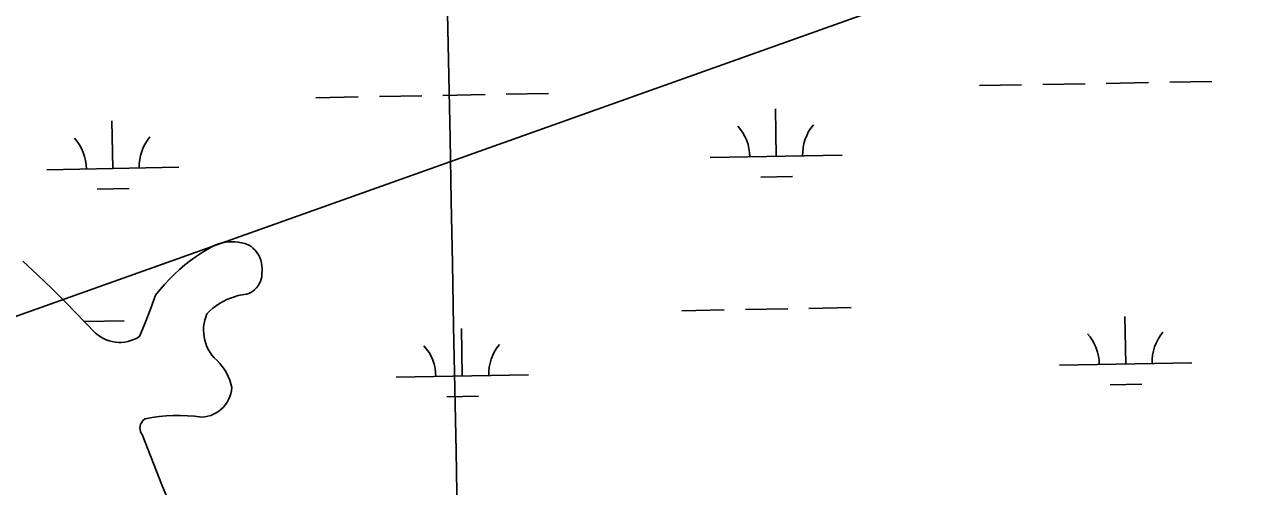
# Model space of a CAD drawing. Extents: x 3957609 to 3995875, y 234277 to 260273.
# Drawn here: x 3987871 to 3988808, y 254426 to 254776 of the extents above; entities that cross this region are included whole.
import ezdxf

# ---------------------------------------------------------------- set-up
doc = ezdxf.new("R2010")
doc.units = 0
for name, color, linetype in [('V-GRID-MAJR', 7, 'Continuous'), ('V-TOPO-SHOR', 7, 'Continuous'), ('V-UTIL-LINE', 7, 'Continuous'), ('V-WETL-SWMP', 7, 'Continuous')]:
    doc.layers.add(name, color=color, linetype=linetype)

msp = doc.modelspace()

# ---------------------------------------------------------------- linework, layer by layer
at = {"layer": 'V-GRID-MAJR'}
msp.add_spline([(3988472.963, 240204.959), (3988414.381, 243232.915), (3988297.143, 249292.685), (3988179.905, 255352.445), (3988121.249, 258384.254)], degree=3, dxfattribs=at)
at = {"layer": 'V-TOPO-SHOR'}
for points in [[(3987962.063, 254477.378), (3987967.355, 254478.382), (3987972.685, 254479.146), (3987978.047, 254479.67), (3987983.425, 254479.953), (3987988.811, 254479.994), (3987994.194, 254479.791), (3987999.561, 254479.348), (3988004.905, 254478.662), (3988007.215, 254478.902), (3988009.49, 254479.363), (3988011.712, 254480.041), (3988013.858, 254480.927), (3988015.911, 254482.017), (3988017.848, 254483.297), (3988019.652, 254484.757), (3988021.309, 254486.385), (3988022.8, 254488.165), (3988024.117, 254490.08), (3988025.241, 254492.112), (3988026.167, 254494.242), (3988026.882, 254496.451), (3988027.383, 254498.718), (3988027.662, 254501.024), (3988026.996, 254503.906), (3988026.112, 254506.728), (3988025.012, 254509.475), (3988023.703, 254512.127), (3988022.196, 254514.67), (3988020.496, 254517.091), (3988018.616, 254519.375), (3988016.564, 254521.504), (3988014.354, 254523.473), (3988012.726, 254525.435), (3988011.262, 254527.522), (3988009.971, 254529.721), (3988008.863, 254532.019), (3988007.948, 254534.399), (3988007.225, 254536.844), (3988006.705, 254539.341), (3988006.389, 254541.87), (3988006.279, 254544.418), (3988006.375, 254546.965), (3988006.678, 254549.499), (3988007.186, 254551.995), (3988007.895, 254554.447), (3988008.8, 254556.83), (3988010.985, 254559.026), (3988013.312, 254561.076), (3988015.765, 254562.966), (3988018.337, 254564.695), (3988021.016, 254566.251), (3988023.793, 254567.63), (3988026.652, 254568.824), (3988029.583, 254569.827), (3988032.575, 254570.636), (3988035.612, 254571.25), (3988038.684, 254571.664), (3988040.423, 254572.303), (3988042.08, 254573.133), (3988043.634, 254574.14), (3988045.07, 254575.314), (3988046.366, 254576.637), (3988047.507, 254578.097), (3988048.482, 254579.674), (3988049.275, 254581.347), (3988049.879, 254583.098), (3988050.284, 254584.906), (3988050.487, 254586.75), (3988050.606, 254590.813), (3988050.495, 254593.025), (3988050.155, 254595.212), (3988049.59, 254597.352), (3988048.804, 254599.423), (3988047.808, 254601.399), (3988046.612, 254603.263), (3988045.228, 254604.991), (3988043.671, 254606.566), (3988041.961, 254607.971), (3988040.114, 254609.192), (3988037.615, 254610.044), (3988035.059, 254610.699), (3988032.458, 254611.15), (3988029.833, 254611.395), (3988027.193, 254611.434), (3988024.559, 254611.266), (3988021.948, 254610.894), (3988019.374, 254610.316), (3988016.851, 254609.538), (3988014.399, 254608.565), (3988012.03, 254607.404), (3988005.204, 254603.277), (3988000.762, 254600.322), (3987996.436, 254597.194), (3987992.236, 254593.901), (3987988.166, 254590.448), (3987984.234, 254586.84), (3987980.445, 254583.082), (3987976.806, 254579.176), (3987973.32, 254575.135), (3987969.996, 254570.962)], [(3987969.996, 254570.962), (3987966.181, 254560.443), (3987962.114, 254550.023), (3987957.799, 254539.701), (3987955.749, 254538.472), (3987953.6, 254537.428), (3987951.368, 254536.58), (3987949.068, 254535.931), (3987946.719, 254535.488), (3987944.341, 254535.257), (3987941.951, 254535.236), (3987939.569, 254535.427), (3987937.214, 254535.828), (3987934.904, 254536.434), (3987932.657, 254537.245), (3987930.489, 254538.251), (3987928.42, 254539.445), (3987926.462, 254540.815), (3987924.635, 254542.355), (3987902.097, 254565.569), (3987891.443, 254576.106), (3987880.642, 254586.494), (3987869.696, 254596.725)], [(3987982.526, 254408.67), (3987974.744, 254427.557), (3987959.732, 254465.557), (3987959.029, 254466.712), (3987958.526, 254467.966), (3987958.235, 254469.287), (3987958.163, 254470.634), (3987958.315, 254471.978), (3987958.685, 254473.276), (3987959.263, 254474.499), (3987960.033, 254475.609), (3987960.975, 254476.578), (3987962.063, 254477.378)]]:
    msp.add_lwpolyline(points, dxfattribs=at)
at = {"layer": 'V-UTIL-LINE'}
msp.add_lwpolyline([(3961767.682, 245361.868), (3961943.705, 245468.964), (3965208.639, 247597.169), (3966396.749, 247622.307), (3967484.854, 247669.667), (3969697.646, 247716.332), (3970569.601, 248052.102), (3971717.759, 248552.062), (3975420.027, 250066.441), (3979384.42, 251663.69), (3984441.626, 253334.756), (3993476.194, 256555.397)], dxfattribs=at)
at = {"layer": 'V-WETL-SWMP'}
for p, q in [((3988689.109, 254731.253), (3988721.104, 254731.835)), ((3988737.101, 254732.126), (3988769.096, 254732.708)), ((3988187.284, 254722.129), (3988219.279, 254722.71)), ((3988235.276, 254723.001), (3988267.271, 254723.583)), ((3988593.125, 254729.508), (3988625.12, 254730.09)), ((3988641.117, 254730.381), (3988673.112, 254730.963)), ((3988091.3, 254720.383), (3988123.295, 254720.965)), ((3988139.292, 254721.256), (3988171.287, 254721.838)), ((3988439.481, 254675.964), (3988438.827, 254711.958)), ((3987937.656, 254666.839), (3987937.002, 254702.833)), ((3988389.49, 254675.055), (3988489.473, 254676.873)), ((3987887.664, 254665.93), (3987987.648, 254667.748)), ((3988427.764, 254660.317), (3988451.76, 254660.754)), ((3987925.939, 254651.193), (3987949.935, 254651.629)), ((3988019.373, 254610.316), (3988016.851, 254609.538)), ((3988021.948, 254610.893), (3988019.373, 254610.316)), ((3988024.56, 254611.267), (3988021.948, 254610.893)), ((3988027.194, 254611.435), (3988024.56, 254611.267)), ((3988029.832, 254611.395), (3988027.194, 254611.435)), ((3988032.459, 254611.149), (3988029.832, 254611.395)), ((3988035.059, 254610.698), (3988032.459, 254611.149)), ((3988037.616, 254610.044), (3988035.059, 254610.698)), ((3988040.113, 254609.191), (3988037.616, 254610.044)), ((3988000.761, 254600.321), (3987996.436, 254597.194)), ((3988005.204, 254603.277), (3988000.761, 254600.321)), ((3988012.03, 254607.403), (3988005.204, 254603.277)), ((3988014.399, 254608.565), (3988012.03, 254607.403)), ((3988016.851, 254609.538), (3988014.399, 254608.565)), ((3988041.961, 254607.972), (3988040.113, 254609.191)), ((3988043.672, 254606.567), (3988041.961, 254607.972)), ((3988045.228, 254604.991), (3988043.672, 254606.567)), ((3988046.612, 254603.263), (3988045.228, 254604.991)), ((3988047.808, 254601.4), (3988046.612, 254603.263)), ((3988048.804, 254599.423), (3988047.808, 254601.4)), ((3987880.642, 254586.493), (3987869.696, 254596.726)), ((3987992.235, 254593.902), (3987988.166, 254590.448)), ((3987996.436, 254597.194), (3987992.235, 254593.902)), ((3988049.59, 254597.353), (3988048.804, 254599.423)), ((3988050.155, 254595.212), (3988049.59, 254597.353)), ((3988050.495, 254593.024), (3988050.155, 254595.212)), ((3988050.606, 254590.813), (3988050.495, 254593.024)), ((3987891.443, 254576.107), (3987880.642, 254586.493)), ((3987980.446, 254583.081), (3987976.806, 254579.177)), ((3987984.234, 254586.84), (3987980.446, 254583.081)), ((3987988.166, 254590.448), (3987984.234, 254586.84)), ((3988049.275, 254581.347), (3988049.878, 254583.099)), ((3988049.878, 254583.099), (3988050.284, 254584.907)), ((3988050.284, 254584.907), (3988050.487, 254586.749)), ((3988050.487, 254586.749), (3988050.606, 254590.813)), ((3987902.097, 254565.57), (3987891.443, 254576.107)), ((3987973.321, 254575.135), (3987969.996, 254570.961)), ((3987976.806, 254579.177), (3987973.321, 254575.135)), ((3988038.684, 254571.664), (3988040.423, 254572.304)), ((3988040.423, 254572.304), (3988042.08, 254573.133)), ((3988042.08, 254573.133), (3988043.635, 254574.14)), ((3988043.635, 254574.14), (3988045.07, 254575.313)), ((3988045.07, 254575.313), (3988046.366, 254576.637)), ((3988046.366, 254576.637), (3988047.508, 254578.096)), ((3988047.508, 254578.096), (3988048.482, 254579.673)), ((3988048.482, 254579.673), (3988049.275, 254581.347)), ((3987924.636, 254542.356), (3987902.097, 254565.57)), ((3987969.996, 254570.961), (3987966.181, 254560.444)), ((3988013.311, 254561.075), (3988015.765, 254562.967)), ((3988015.765, 254562.967), (3988018.338, 254564.695)), ((3988018.338, 254564.695), (3988021.017, 254566.251)), ((3988021.017, 254566.251), (3988023.793, 254567.629)), ((3988023.793, 254567.629), (3988026.653, 254568.823)), ((3988026.653, 254568.823), (3988029.584, 254569.827)), ((3988029.584, 254569.827), (3988032.575, 254570.637)), ((3988032.575, 254570.637), (3988035.613, 254571.25)), ((3988035.613, 254571.25), (3988038.684, 254571.664)), ((3987966.181, 254560.444), (3987962.114, 254550.022)), ((3988007.186, 254551.996), (3988007.895, 254554.446)), ((3988007.895, 254554.446), (3988008.8, 254556.83)), ((3988008.8, 254556.83), (3988010.986, 254559.026)), ((3988010.986, 254559.026), (3988013.311, 254561.075)), ((3988368.184, 254559.217), (3988400.179, 254559.798)), ((3988416.176, 254560.089), (3988448.171, 254560.671)), ((3988464.168, 254560.962), (3988496.163, 254561.544)), ((3988703.817, 254518.882), (3988703.162, 254554.876)), ((3987916.244, 254550.999), (3987946.346, 254551.546)), ((3987962.114, 254550.022), (3987957.798, 254539.701)), ((3987962.343, 254551.837), (3987962.826, 254551.846)), ((3988006.278, 254544.417), (3988006.375, 254546.966)), ((3988006.389, 254541.87), (3988006.278, 254544.417)), ((3988006.375, 254546.966), (3988006.679, 254549.498)), ((3988006.679, 254549.498), (3988007.186, 254551.996)), ((3988201.992, 254509.757), (3988201.337, 254545.751)), ((3987926.463, 254540.816), (3987924.636, 254542.356)), ((3987928.419, 254539.444), (3987926.463, 254540.816)), ((3987930.489, 254538.25), (3987928.419, 254539.444)), ((3987932.657, 254537.245), (3987930.489, 254538.25)), ((3987934.904, 254536.435), (3987932.657, 254537.245)), ((3987937.215, 254535.828), (3987934.904, 254536.435)), ((3987939.57, 254535.427), (3987937.215, 254535.828)), ((3987941.952, 254535.236), (3987939.57, 254535.427)), ((3987944.341, 254535.257), (3987941.952, 254535.236)), ((3987946.719, 254535.489), (3987944.341, 254535.257)), ((3987949.067, 254535.931), (3987946.719, 254535.489)), ((3987951.367, 254536.579), (3987949.067, 254535.931)), ((3987953.6, 254537.428), (3987951.367, 254536.579)), ((3987955.749, 254538.472), (3987953.6, 254537.428)), ((3987957.798, 254539.701), (3987955.749, 254538.472)), ((3988006.705, 254539.34), (3988006.389, 254541.87)), ((3988007.226, 254536.843), (3988006.705, 254539.34)), ((3988007.947, 254534.398), (3988007.226, 254536.843)), ((3988008.864, 254532.018), (3988007.947, 254534.398)), ((3988009.972, 254529.721), (3988008.864, 254532.018)), ((3988011.262, 254527.522), (3988009.972, 254529.721)), ((3988012.726, 254525.434), (3988011.262, 254527.522)), ((3988014.355, 254523.472), (3988012.726, 254525.434)), ((3988016.564, 254521.505), (3988014.355, 254523.472)), ((3988018.615, 254519.374), (3988016.564, 254521.505)), ((3988020.496, 254517.091), (3988018.615, 254519.374)), ((3988022.196, 254514.671), (3988020.496, 254517.091)), ((3988653.825, 254517.973), (3988753.808, 254519.791)), ((3988023.704, 254512.126), (3988022.196, 254514.671)), ((3988025.012, 254509.474), (3988023.704, 254512.126)), ((3988026.112, 254506.728), (3988025.012, 254509.474)), ((3988026.997, 254503.906), (3988026.112, 254506.728)), ((3988152, 254508.848), (3988251.983, 254510.666)), ((3988026.882, 254496.451), (3988027.383, 254498.719)), ((3988027.663, 254501.024), (3988026.997, 254503.906)), ((3988027.383, 254498.719), (3988027.663, 254501.024)), ((3988692.099, 254503.235), (3988716.095, 254503.671)), ((3988021.309, 254486.386), (3988022.801, 254488.165)), ((3988022.801, 254488.165), (3988024.116, 254490.079)), ((3988024.116, 254490.079), (3988025.241, 254492.111)), ((3988025.241, 254492.111), (3988026.166, 254494.241)), ((3988026.166, 254494.241), (3988026.882, 254496.451)), ((3988190.274, 254494.11), (3988214.27, 254494.547)), ((3987967.355, 254478.382), (3987972.686, 254479.146)), ((3987972.686, 254479.146), (3987978.047, 254479.67)), ((3987978.047, 254479.67), (3987983.426, 254479.953)), ((3987983.426, 254479.953), (3987988.811, 254479.993)), ((3987988.811, 254479.993), (3987994.194, 254479.791)), ((3987994.194, 254479.791), (3987999.562, 254479.348)), ((3987999.562, 254479.348), (3988004.904, 254478.663)), ((3988004.904, 254478.663), (3988007.214, 254478.903)), ((3988007.214, 254478.903), (3988009.49, 254479.363)), ((3988009.49, 254479.363), (3988011.712, 254480.04)), ((3988011.712, 254480.04), (3988013.858, 254480.927)), ((3988013.858, 254480.927), (3988015.91, 254482.016)), ((3988015.91, 254482.016), (3988017.847, 254483.297)), ((3988017.847, 254483.297), (3988019.652, 254484.758)), ((3988019.652, 254484.758), (3988021.309, 254486.386)), ((3987958.163, 254470.635), (3987958.315, 254471.977)), ((3987958.234, 254469.286), (3987958.163, 254470.635)), ((3987958.525, 254467.966), (3987958.234, 254469.286)), ((3987958.315, 254471.977), (3987958.685, 254473.277)), ((3987958.685, 254473.277), (3987959.263, 254474.498)), ((3987959.263, 254474.498), (3987960.033, 254475.608)), ((3987960.033, 254475.608), (3987960.975, 254476.577)), ((3987960.975, 254476.577), (3987962.063, 254477.378)), ((3987962.063, 254477.378), (3987967.355, 254478.382)), ((3987959.029, 254466.712), (3987958.525, 254467.966)), ((3987959.731, 254465.558), (3987959.029, 254466.712)), ((3987974.743, 254427.557), (3987959.731, 254465.558)), ((3987982.527, 254408.669), (3987974.743, 254427.557))]:
    msp.add_line(p, q, dxfattribs=at)
for centre, start, end in [((3988384.239, 254675.434), 0.269879, 41.813537), ((3988494.706, 254677.443), 140.269876, 181.813534), ((3987882.414, 254666.31), 0.269879, 41.813537), ((3987992.881, 254668.318), 140.269876, 181.813534), ((3988648.574, 254518.352), 0.269879, 41.813537), ((3988759.042, 254520.361), 140.269876, 181.813534), ((3988146.749, 254509.227), 0.269879, 41.813537), ((3988257.217, 254511.236), 140.269876, 181.813534)]:
    msp.add_arc(centre, 35.246, start, end, dxfattribs=at)

doc.saveas('drawing.dxf')
